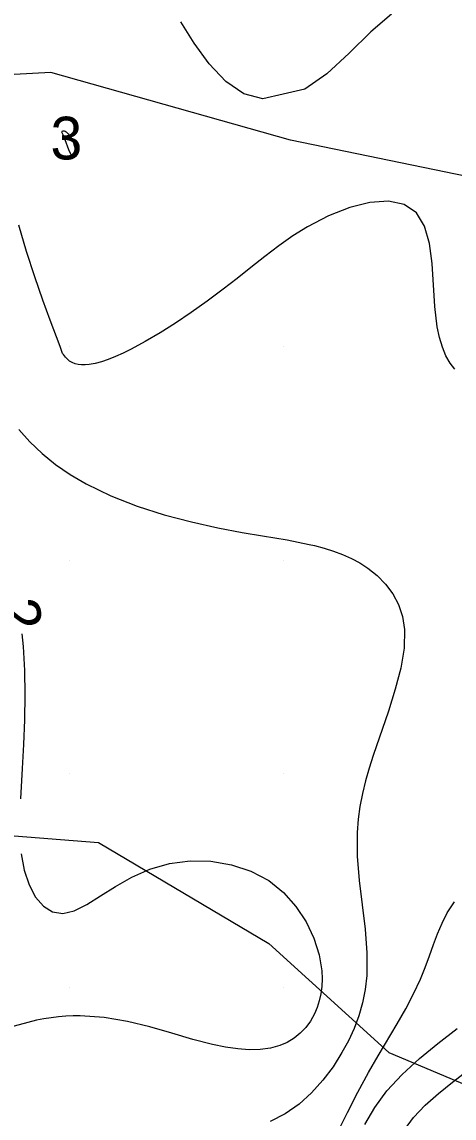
# Model space of a CAD drawing. Extents: x 2602990 to 2605851, y 618069 to 619180.
# Drawn here: x 2603367.8 to 2603388, y 618573.9 to 618625.2 of the extents above; entities that cross this region are included whole.
import ezdxf

# ---------------------------------------------------------------- set-up
doc = ezdxf.new("R2010")
doc.units = 0
for name, color, linetype in [('DTM Contours Minor', 7, 'Continuous'), ('DTM Contours Minor Text', 7, 'Continuous'), ('Exist DTM Crownline', 7, 'Continuous'), ('Exist DTM QL2 LIDAR Elevation Point', 7, 'Continuous'), ('Exist Roads EOP', 7, 'Continuous'), ('PH Exist DTM Obscure Area', 7, 'Continuous')]:
    doc.layers.add(name, color=color, linetype=linetype)

msp = doc.modelspace()

# ---------------------------------------------------------------- linework, layer by layer
at = {"layer": 'DTM Contours Minor'}
for points in [[(2603385.07, 618625.556), (2603384.099, 618624.736), (2603383.081, 618623.73), (2603382.042, 618622.761), (2603381.006, 618622.049), (2603380, 618621.818)], [(2603380, 618621.818), (2603379.052, 618621.592), (2603378.155, 618621.826), (2603377.315, 618622.412), (2603376.54, 618623.242), (2603375.834, 618624.209), (2603375.206, 618625.206)], [(2603369.76, 618619.76), (2603369.694, 618619.912), (2603369.651, 618620), (2603369.642, 618620.043), (2603369.649, 618620.075), (2603369.671, 618620.096), (2603369.704, 618620.103), (2603369.746, 618620.096), (2603369.795, 618620.076), (2603369.84, 618620.047), (2603369.887, 618620.008), (2603369.935, 618619.96), (2603369.982, 618619.903), (2603370.029, 618619.839), (2603370.073, 618619.768), (2603370.112, 618619.695), (2603370.148, 618619.617), (2603370.179, 618619.536), (2603370.206, 618619.454), (2603370.227, 618619.371), (2603370.242, 618619.29), (2603370.251, 618619.21), (2603370.253, 618619.136), (2603370.249, 618619.068), (2603370.239, 618619.01), (2603370.224, 618618.962), (2603370.203, 618618.929), (2603370.177, 618618.911), (2603370.148, 618618.91), (2603370.115, 618618.929), (2603370.079, 618618.969), (2603370.04, 618619.034), (2603369.96, 618619.215), (2603369.799, 618619.671), (2603369.76, 618619.76)], [(2603388.028, 618608.935), (2603387.809, 618609.22), (2603387.615, 618609.565), (2603387.45, 618609.967), (2603387.314, 618610.422), (2603387.21, 618610.924), (2603387.099, 618611.869), (2603386.965, 618613.884), (2603386.842, 618614.826), (2603386.614, 618615.641), (2603386.232, 618616.263), (2603385.659, 618616.646), (2603384.921, 618616.799), (2603384.059, 618616.745), (2603383.113, 618616.511), (2603382.124, 618616.122), (2603381.131, 618615.604), (2603380.452, 618615.177), (2603379.788, 618614.711), (2603379.133, 618614.216), (2603378.485, 618613.706), (2603377.839, 618613.19), (2603377.191, 618612.681), (2603376.442, 618612.119), (2603375.694, 618611.587), (2603374.956, 618611.091), (2603374.236, 618610.636), (2603373.543, 618610.229), (2603372.885, 618609.875), (2603372.51, 618609.691), (2603372.153, 618609.529), (2603371.813, 618609.393), (2603371.492, 618609.283), (2603371.192, 618609.203), (2603370.913, 618609.154), (2603370.732, 618609.139), (2603370.562, 618609.14), (2603370.403, 618609.158), (2603370.256, 618609.194), (2603370.122, 618609.248), (2603370, 618609.319), (2603369.929, 618609.372), (2603369.865, 618609.432), (2603369.807, 618609.495), (2603369.712, 618609.619), (2603369.675, 618609.675)], [(2603369.675, 618609.675), (2603369.619, 618609.819), (2603369.559, 618610), (2603369.098, 618611.236), (2603368.752, 618612.176), (2603368.37, 618613.263), (2603367.986, 618614.448), (2603367.629, 618615.679)], [(2603367.618, 618606.107), (2603368.14, 618605.535), (2603368.716, 618604.993), (2603369.347, 618604.482), (2603370.035, 618604.005), (2603370.78, 618603.567), (2603371.933, 618603.011), (2603373.164, 618602.532), (2603374.435, 618602.125), (2603375.705, 618601.785), (2603376.935, 618601.508), (2603378.086, 618601.287), (2603379.038, 618601.128), (2603380.181, 618600.941), (2603380.707, 618600.843), (2603381.213, 618600.736), (2603381.461, 618600.677), (2603381.913, 618600.557), (2603382.354, 618600.419), (2603382.782, 618600.26), (2603383.195, 618600.077), (2603383.59, 618599.866), (2603383.966, 618599.624), (2603384.401, 618599.276), (2603384.791, 618598.875), (2603385.125, 618598.422), (2603385.392, 618597.917), (2603385.579, 618597.361), (2603385.677, 618596.754), (2603385.66, 618595.882), (2603385.504, 618594.941), (2603385.246, 618593.95), (2603384.921, 618592.927), (2603384.216, 618590.856), (2603384.027, 618590.256), (2603383.857, 618589.66), (2603383.711, 618589.064), (2603383.592, 618588.467), (2603383.507, 618587.863), (2603383.458, 618587.25), (2603383.466, 618586.134), (2603383.561, 618584.994), (2603383.832, 618582.715), (2603383.918, 618581.611), (2603383.913, 618580.554), (2603383.841, 618579.897), (2603383.715, 618579.265), (2603383.539, 618578.655), (2603383.316, 618578.066), (2603383.052, 618577.494), (2603382.75, 618576.938), (2603382.331, 618576.274), (2603381.858, 618575.643), (2603381.329, 618575.058), (2603380.742, 618574.53), (2603380.094, 618574.075), (2603379.384, 618573.704)], [(2603367.767, 618596.552), (2603367.83, 618595.957), (2603367.892, 618594.835), (2603367.909, 618593.685), (2603367.891, 618592.525), (2603367.847, 618591.372), (2603367.784, 618590.245), (2603367.697, 618588.813)], [(2603367.732, 618586.252), (2603367.88, 618585.477), (2603368.108, 618584.792), (2603368.409, 618584.221), (2603368.777, 618583.79), (2603369.205, 618583.524), (2603369.686, 618583.45), (2603370.222, 618583.58), (2603370.81, 618583.875), (2603371.453, 618584.275), (2603372.155, 618584.723), (2603372.919, 618585.16), (2603373.749, 618585.53), (2603374.672, 618585.788), (2603375.638, 618585.91), (2603376.616, 618585.894), (2603377.577, 618585.737), (2603378.488, 618585.436), (2603379.321, 618584.99), (2603380.01, 618584.439), (2603380.596, 618583.786), (2603381.074, 618583.061), (2603381.439, 618582.295), (2603381.686, 618581.518), (2603381.81, 618580.76), (2603381.825, 618580.387), (2603381.808, 618580.029), (2603381.761, 618579.685), (2603381.686, 618579.358), (2603381.584, 618579.046), (2603381.458, 618578.753), (2603381.271, 618578.417), (2603381.051, 618578.113), (2603380.797, 618577.843), (2603380.511, 618577.609), (2603380.192, 618577.415), (2603379.841, 618577.263), (2603379.403, 618577.145), (2603378.926, 618577.082), (2603378.414, 618577.071), (2603377.869, 618577.109), (2603377.295, 618577.192), (2603376.693, 618577.315), (2603375.762, 618577.559), (2603374.784, 618577.846), (2603373.763, 618578.137), (2603372.705, 618578.395), (2603371.616, 618578.582), (2603370.5, 618578.66), (2603370.165, 618578.657), (2603369.827, 618578.641), (2603369.487, 618578.612), (2603369.143, 618578.57), (2603368.797, 618578.516), (2603368.447, 618578.45), (2603366.995, 618578.066)], [(2603382.527, 618573.167), (2603383.008, 618574.138), (2603383.499, 618575.086), (2603383.999, 618576.002), (2603384.451, 618576.788), (2603385.329, 618578.28), (2603385.734, 618578.994), (2603386.103, 618579.691), (2603386.425, 618580.377), (2603386.646, 618580.924), (2603386.844, 618581.464), (2603387.032, 618581.992), (2603387.225, 618582.506), (2603387.436, 618583.003), (2603387.68, 618583.48), (2603388.018, 618584.003)], [(2603384.851, 618575.149), (2603385.57, 618575.916), (2603386.373, 618576.655), (2603387.239, 618577.371), (2603388.146, 618578.068)], [(2603386.103, 618573.897), (2603386.65, 618574.472), (2603387.262, 618575.023), (2603387.922, 618575.557), (2603388.61, 618576.081)], [(2603383.818, 618573.567), (2603384.295, 618574.373), (2603384.851, 618575.149)], [(2603385.681, 618573.314), (2603386.103, 618573.897)]]:
    msp.add_lwpolyline(points, dxfattribs=at)
at = {"layer": 'Exist DTM Crownline'}
msp.add_spline([(2603233.488, 618380.754), (2603285.185, 618400.095), (2603335.457, 618418.629), (2603390.812, 618439.069), (2603440.087, 618457.325), (2603493.996, 618477.231), (2603542.655, 618495.301), (2603600.808, 618516.867), (2603653.659, 618536.362), (2603706.222, 618555.742), (2603764.811, 618577.593), (2603823.52, 618599.847), (2603878.564, 618620.56), (2603937.951, 618643.078), (2603997.369, 618665.789), (2604036.209, 618680.665), (2604055.311, 618688.017)], degree=3, dxfattribs=at)
at = {"layer": 'Exist DTM QL2 LIDAR Elevation Point'}
for p, q in [((2603370, 618620), (2603370, 618620)), ((2603380, 618620), (2603380, 618620)), ((2603370, 618610), (2603370, 618610)), ((2603380, 618610), (2603380, 618610)), ((2603370, 618600), (2603370, 618600)), ((2603380, 618600), (2603380, 618600)), ((2603370, 618590), (2603370, 618590)), ((2603380, 618590), (2603380, 618590)), ((2603370, 618580), (2603370, 618580)), ((2603380, 618580), (2603380, 618580))]:
    msp.add_line(p, q, dxfattribs=at)
at = {"layer": 'Exist Roads EOP'}
for points in [[(2603230.17, 618389.98), (2603282.929, 618409.597), (2603332.773, 618427.868), (2603388.167, 618448.413), (2603437.203, 618466.721), (2603490.778, 618486.527), (2603539.039, 618504.558), (2603597.451, 618526.156), (2603651.053, 618545.972), (2603705.208, 618566.084), (2603762.02, 618587.183), (2603820.334, 618609.162), (2603876.341, 618629.99), (2603934.909, 618652.28), (2603996.409, 618675.568), (2604033.216, 618689.957), (2604052.01, 618697.199)], [(2604034.633, 618668.486), (2603984.89, 618650.123), (2603936.767, 618631.654), (2603888.195, 618613.335), (2603837.766, 618594.258), (2603782.918, 618573.705), (2603731.939, 618554.39), (2603671.126, 618532.171), (2603621.822, 618514.106), (2603561.545, 618491.877), (2603506.421, 618471.293), (2603452.163, 618451.33), (2603398.364, 618431.316), (2603341.431, 618410.355), (2603281.65, 618388.199), (2603223.033, 618366.475), (2603185.717, 618352.612)]]:
    msp.add_spline(points, degree=3, dxfattribs=at)
at = {"layer": 'PH Exist DTM Obscure Area'}
for points in [[(2603415.062, 618610.55), (2603408.666, 618613.245), (2603397.386, 618616.155), (2603380.334, 618619.663), (2603369.118, 618622.826), (2603357.376, 618622.185), (2603344.501, 618610.191), (2603345.683, 618605.363), (2603345.666, 618601.682), (2603345.573, 618595.591), (2603345.433, 618592.8), (2603344.964, 618587.79), (2603341.454, 618583.555), (2603337.398, 618584.59), (2603330.182, 618588.114), (2603322.13, 618589.549), (2603312.672, 618588.833), (2603302.01, 618588.504), (2603289.628, 618586.533), (2603284.025, 618582.562), (2603282.198, 618572.038)], [(2603338.976, 618569.608), (2603342.869, 618574.284), (2603345.549, 618577.444), (2603349.255, 618582.82), (2603351.683, 618586.235), (2603355.179, 618587.487), (2603362.856, 618587.45), (2603371.356, 618586.775), (2603379.328, 618582.041), (2603384.951, 618576.937), (2603394.703, 618572.83)]]:
    msp.add_lwpolyline(points, dxfattribs=at)

# ---------------------------------------------------------------- texts
at = {"layer": 'DTM Contours Minor Text'}
msp.add_text('3', height=2, dxfattribs=at).set_placement((2603369.107, 618618.76))
msp.add_text('2', height=2, rotation=279.7327, dxfattribs=at).set_placement((2603366.539, 618598.018))

doc.saveas('drawing.dxf')
